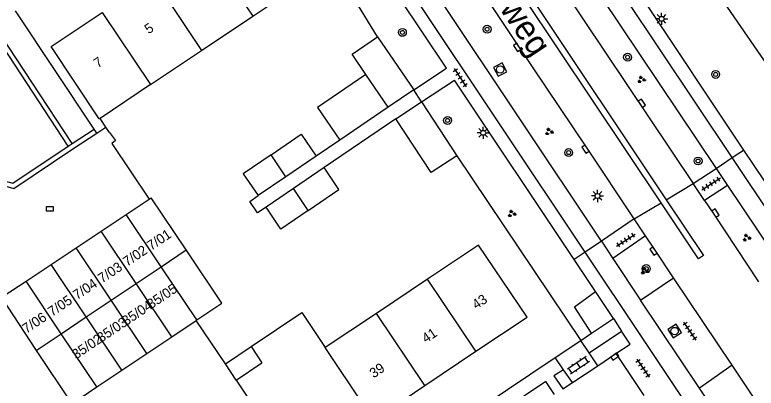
# Model space of a CAD drawing. Extents: x 137999 to 141000, y 397500 to 400501.
# Drawn here: x 138297 to 138372.7, y 399732.6 to 399770.7 of the extents above; entities that cross this region are included whole.
import ezdxf

# ---------------------------------------------------------------- set-up
doc = ezdxf.new("R2010")
doc.units = 0
for name, color, linetype in [('gg-afsc-erfafscheiding', 7, 'Continuous'), ('gg-afsc-muur', 7, 'Continuous'), ('gg-anno-huisnummerreeks BGT', 7, 'Continuous'), ('gg-anno-openbare ruimte label', 7, 'Continuous'), ('gg-bbg-bijgebouw', 7, 'Continuous'), ('gg-bbg-gedigitaliseerde bebouwing', 7, 'Continuous'), ('gg-bbg-gedigitaliseerde bijgebouw', 7, 'Continuous'), ('gg-bbg-hoofdgebouw', 7, 'Continuous'), ('gg-bbg-luifel en loopbrug', 7, 'Continuous'), ('gg-bbg-tussenscheiding', 7, 'Continuous'), ('gg-knt-verharding', 7, 'Continuous'), ('gt-grn-groengrens', 7, 'Continuous'), ('gt-grn-weggrens', 7, 'Continuous'), ('gt-symb-boom', 7, 'Continuous'), ('gt-symb-groenvak', 7, 'Continuous'), ('gt-symb-klinker verharding', 7, 'Continuous'), ('gt-symb-kolk', 7, 'Continuous'), ('gt-symb-lichtmast', 7, 'Continuous'), ('gt-symb-rioolschacht', 7, 'Continuous'), ('gt-symb-tegel verharding', 7, 'Continuous')]:
    doc.layers.add(name, color=color, linetype=linetype)

# ---------------------------------------------------------------- blocks, each defined once
blk = doc.blocks.new('gt0-GRVAK')
at = {"layer": 'gt-symb-groenvak'}
for p, q in [((-0.11, 0.189), (-0.228, 0.24)), ((-0.182, 0.153), (0.088, 0.153)), ((-0.091, 0.211), (-0.156, 0.322)), ((-0.047, 0.214), (-0.047, 0.393)), ((-0.004, 0.211), (0.061, 0.322)), ((0.015, 0.189), (0.133, 0.24)), ((0.262, -0.052), (0.197, 0.059)), ((0.305, -0.049), (0.305, 0.13)), ((0.349, -0.052), (0.414, 0.059)), ((-0.245, -0.228), (-0.363, -0.177)), ((-0.318, -0.264), (-0.047, -0.264)), ((-0.226, -0.206), (-0.291, -0.095)), ((-0.183, -0.203), (-0.183, -0.024)), ((-0.139, -0.206), (-0.074, -0.095)), ((-0.12, -0.228), (-0.002, -0.177)), ((0.243, -0.074), (0.125, -0.023)), ((0.17, -0.11), (0.441, -0.11)), ((0.368, -0.074), (0.486, -0.023))]:
    blk.add_line(p, q, dxfattribs=at)
blk = doc.blocks.new('gt0-KOLK')
at = {"layer": 'gt-symb-kolk'}
blk.add_lwpolyline([(0, 0), (0.375, 0), (0.375, 0.4), (-0.375, 0.4), (-0.375, 0), (0, 0)], dxfattribs=at)
blk = doc.blocks.new('gt0-TEG1')
at = {"layer": 'gt-symb-tegel verharding'}
for p, q in [((-1.125, 0), (1.125, 0)), ((-0.9, -0.25), (-0.9, 0.25)), ((-0.45, -0.25), (-0.45, 0.25)), ((0, -0.25), (0, 0.25)), ((0.45, -0.25), (0.45, 0.25)), ((0.9, -0.25), (0.9, 0.25))]:
    blk.add_line(p, q, dxfattribs=at)
blk = doc.blocks.new('gt0-BOOM')
at = {"layer": 'gt-symb-boom'}
for radius in [0.4, 0.2]:
    blk.add_circle((0, 0), radius, dxfattribs=at)
blk = doc.blocks.new('gt0-RS')
at = {"layer": 'gt-symb-rioolschacht'}
blk.add_lwpolyline([(-0.5, -0.5), (0.5, -0.5), (0.5, 0.5), (-0.5, 0.5)], close=True, dxfattribs=at)
blk.add_circle((0, 0), 0.375, dxfattribs=at)
blk = doc.blocks.new('gt0-LMAST')
at = {"layer": 'gt-symb-lichtmast'}
for p, q in [((-0.182, 0.173), (-0.447, 0.438)), ((-0.005, 0.246), (-0.005, 0.621)), ((0.172, 0.173), (0.437, 0.438)), ((-0.255, -0.004), (-0.63, -0.004)), ((-0.182, -0.181), (-0.447, -0.446)), ((-0.005, -0.254), (-0.005, -0.629)), ((0.437, -0.446), (0.172, -0.181)), ((0.245, -0.004), (0.62, -0.004))]:
    blk.add_line(p, q, dxfattribs=at)
blk.add_circle((-0.005, -0.004), 0.25, dxfattribs=at)
blk = doc.blocks.new('gt0-KL1')
at = {"layer": 'gt-symb-klinker verharding'}
for p, q in [((-1.15, 0.3), (1.15, 0.3)), ((-1, -0.3), (-1, 0.3)), ((-0.5, 0.3), (-0.5, 0.45)), ((0, -0.3), (0, 0.3)), ((0.5, 0.3), (0.5, 0.45)), ((1, -0.3), (1, 0.3)), ((-1.15, -0.3), (1.15, -0.3)), ((-0.5, -0.45), (-0.5, -0.3)), ((0.5, -0.45), (0.5, -0.3))]:
    blk.add_line(p, q, dxfattribs=at)

msp = doc.modelspace()

# ---------------------------------------------------------------- linework, layer by layer
at = {"layer": 'gg-afsc-erfafscheiding'}
for p, q in [((138363.053, 399781.149), (138388.041, 399744.839)), ((138335.9, 399760.09), (138328.582, 399755.108)), ((138330.18, 399757.904), (138327.787, 399756.275)), ((138342.13, 399756.32), (138354.781, 399737.485)), ((138318.52, 399735.108), (138315.547, 399739.526))]:
    msp.add_line(p, q, dxfattribs=at)
for points in [[(138334.05, 399768.45), (138331.076, 399773.286), (138330.993, 399773.231)], [(138306.705, 399758.681), (138307.314, 399757.855), (138306.928, 399757.551), (138310.749, 399751.889)], [(138322.667, 399751.082), (138321.791, 399750.485), (138320.997, 399751.652), (138321.873, 399752.248)]]:
    msp.add_lwpolyline(points, dxfattribs=at)
at = {"layer": 'gg-afsc-muur'}
for p, q in [((138306.324, 399759.243), (138305.728, 399760.122)), ((138306.705, 399758.681), (138306.324, 399759.243))]:
    msp.add_line(p, q, dxfattribs=at)
at = {"layer": 'gg-bbg-bijgebouw'}
for p, q in [((138334.05, 399768.45), (138337.74, 399763.05)), ((138335.14, 399761.28), (138332.862, 399764.607)), ((138337.74, 399763.05), (138335.14, 399761.28)), ((138335.9, 399760.09), (138338.53, 399761.81)), ((138338.53, 399761.81), (138342.13, 399756.32)), ((138308.4, 399750.327), (138310.749, 399751.889)), ((138310.749, 399751.889), (138310.956, 399752.026)), ((138314.518, 399746.71), (138310.956, 399752.026)), ((138305.845, 399748.628), (138308.4, 399750.327)), ((138303.29, 399746.929), (138305.845, 399748.628)), ((138300.735, 399745.23), (138303.29, 399746.929)), ((138298.181, 399743.532), (138300.735, 399745.23)), ((138295.753, 399741.917), (138298.181, 399743.532)), ((138295.664, 399741.858), (138299.224, 399736.461)), ((138313.061, 399737.86), (138315.547, 399739.526)), ((138315.547, 399739.526), (138315.61, 399739.568)), ((138310.512, 399736.152), (138313.061, 399737.86)), ((138299.224, 399736.461), (138302.865, 399731.027)), ((138307.964, 399734.444), (138310.512, 399736.152)), ((138305.415, 399732.736), (138307.964, 399734.444)), ((138302.865, 399731.027), (138305.415, 399732.736))]:
    msp.add_line(p, q, dxfattribs=at)
for points in [[(138332.862, 399764.607), (138331.45, 399766.67), (138334.05, 399768.45)], [(138342.13, 399756.32), (138339.5, 399754.59), (138335.9, 399760.09)], [(138315.61, 399739.568), (138318.159, 399741.276), (138314.518, 399746.71)]]:
    msp.add_lwpolyline(points, dxfattribs=at)
at = {"layer": 'gg-bbg-gedigitaliseerde bebouwing'}
msp.add_line((138319.631, 399733.445), (138322.241, 399735.188), dxfattribs=at)
for points in [[(138321.134, 399736.854), (138326.326, 399740.322), (138328.712, 399736.75)], [(138319.631, 399733.445), (138323.608, 399727.491), (138326.203, 399729.224)]]:
    msp.add_lwpolyline(points, dxfattribs=at)
at = {"layer": 'gg-bbg-gedigitaliseerde bijgebouw'}
for p, q in [((138327.787, 399756.275), (138324.677, 399754.157)), ((138328.582, 399755.108), (138325.459, 399752.982)), ((138324.677, 399754.157), (138321.873, 399752.248)), ((138325.459, 399752.982), (138322.667, 399751.082))]:
    msp.add_line(p, q, dxfattribs=at)
for points in [[(138323.178, 399756.411), (138326.264, 399758.512), (138327.787, 399756.275)], [(138323.178, 399756.411), (138320.35, 399754.486), (138321.873, 399752.248)], [(138326.958, 399750.728), (138330.105, 399752.87), (138328.582, 399755.108)], [(138326.958, 399750.728), (138324.191, 399748.844), (138322.667, 399751.082)]]:
    msp.add_lwpolyline(points, dxfattribs=at)
at = {"layer": 'gg-bbg-hoofdgebouw'}
for p, q in [((138321.315, 399770.556), (138326.037, 399773.717)), ((138316.095, 399767.062), (138321.315, 399770.556)), ((138310.876, 399763.568), (138316.095, 399767.062)), ((138310.876, 399763.568), (138305.728, 399760.122)), ((138339.156, 399743.725), (138333.934, 399740.238)), ((138333.934, 399740.238), (138328.712, 399736.75)), ((138321.134, 399736.854), (138322.241, 399735.188)), ((138338.864, 399732.88), (138344.081, 399736.374)), ((138333.647, 399729.385), (138338.864, 399732.88))]:
    msp.add_line(p, q, dxfattribs=at)
for points in [[(138305.728, 399760.122), (138305.65, 399760.07), (138300.73, 399767.44), (138305.949, 399770.932)], [(138344.081, 399736.374), (138349.3, 399739.87), (138344.36, 399747.2), (138339.156, 399743.725)]]:
    msp.add_lwpolyline(points, dxfattribs=at)
at = {"layer": 'gg-bbg-luifel en loopbrug'}
for p, q in [((138335.14, 399761.28), (138330.18, 399757.904)), ((138318.52, 399735.108), (138321.134, 399736.854)), ((138319.631, 399733.445), (138318.52, 399735.108))]:
    msp.add_line(p, q, dxfattribs=at)
msp.add_lwpolyline([(138332.862, 399764.607), (138327.911, 399761.218), (138330.18, 399757.904)], dxfattribs=at)
at = {"layer": 'gg-bbg-tussenscheiding'}
for p, q in [((138316.39, 399777.917), (138321.315, 399770.556)), ((138311.17, 399774.425), (138316.095, 399767.062)), ((138305.949, 399770.932), (138310.876, 399763.568)), ((138324.677, 399754.157), (138323.178, 399756.411)), ((138326.958, 399750.728), (138325.459, 399752.982)), ((138311.969, 399745.002), (138308.4, 399750.327)), ((138309.42, 399743.294), (138305.845, 399748.628)), ((138306.871, 399741.586), (138303.29, 399746.929)), ((138311.969, 399745.002), (138314.518, 399746.71)), ((138304.322, 399739.878), (138300.735, 399745.23)), ((138309.42, 399743.294), (138311.969, 399745.002)), ((138315.61, 399739.568), (138311.969, 399745.002)), ((138301.774, 399738.17), (138298.181, 399743.532)), ((138344.081, 399736.374), (138339.156, 399743.725)), ((138306.871, 399741.586), (138309.42, 399743.294)), ((138313.061, 399737.86), (138309.42, 399743.294)), ((138304.322, 399739.878), (138306.871, 399741.586)), ((138310.512, 399736.152), (138306.871, 399741.586)), ((138301.774, 399738.17), (138304.322, 399739.878)), ((138307.964, 399734.444), (138304.322, 399739.878)), ((138338.864, 399732.88), (138333.934, 399740.238)), ((138299.224, 399736.461), (138301.774, 399738.17)), ((138305.415, 399732.736), (138301.774, 399738.17)), ((138333.647, 399729.385), (138328.712, 399736.75))]:
    msp.add_line(p, q, dxfattribs=at)
at = {"layer": 'gg-knt-verharding'}
for p, q in [((138370.228, 399756.121), (138342.765, 399797.216)), ((138340.806, 399796.491), (138368.581, 399755.018)), ((138362.984, 399751.516), (138337.856, 399789.111)), ((138338.36, 399789.456), (138363.498, 399751.825)), ((138356.902, 399747.607), (138331.916, 399785.044)), ((138355.234, 399746.49), (138330.259, 399783.908)), ((138341.079, 399765.233), (138329.132, 399783.136)), ((138357.661, 399777.48), (138371.385, 399756.895)), ((138337.74, 399763.05), (138341.079, 399765.233)), ((138338.53, 399761.81), (138341.894, 399764.011)), ((138354.094, 399745.727), (138341.894, 399764.011)), ((138302.963, 399757.005), (138305.398, 399758.626)), ((138305.398, 399758.626), (138306.324, 399759.243)), ((138371.385, 399756.895), (138411.564, 399696.628)), ((138410.48, 399695.889), (138370.228, 399756.121)), ((138366.25, 399753.48), (138368.581, 399755.018)), ((138368.581, 399755.018), (138369.748, 399753.275)), ((138367.408, 399751.737), (138366.25, 399753.48)), ((138369.748, 399753.275), (138367.408, 399751.737)), ((138369.748, 399753.275), (138375.256, 399745.05)), ((138360.241, 399749.866), (138356.902, 399747.607)), ((138361.398, 399748.151), (138360.241, 399749.866)), ((138361.398, 399748.151), (138358.066, 399745.853)), ((138356.902, 399747.607), (138358.066, 399745.853)), ((138356.278, 399742.455), (138354.094, 399745.727)), ((138358.066, 399745.853), (138360.889, 399741.602)), ((138360.889, 399741.602), (138364.244, 399743.879)), ((138370.219, 399734.943), (138364.244, 399743.879)), ((138358.11, 399739.71), (138356.278, 399742.455)), ((138366.886, 399732.625), (138360.889, 399741.602)), ((138355.865, 399738.209), (138358.11, 399739.71)), ((138354.781, 399737.485), (138355.865, 399738.209)), ((138355.625, 399736.228), (138358.95, 399738.443)), ((138359.833, 399737.117), (138358.95, 399738.443)), ((138352.166, 399735.738), (138354.781, 399737.485)), ((138355.625, 399736.228), (138354.781, 399737.485)), ((138358.372, 399736.144), (138359.833, 399737.117)), ((138356.512, 399734.907), (138355.625, 399736.228)), ((138356.512, 399734.907), (138358.372, 399736.144)), ((138358.372, 399736.144), (138361.229, 399731.883)), ((138331.248, 399721.757), (138352.166, 399735.738)), ((138353.024, 399734.5), (138352.166, 399735.738)), ((138353.932, 399733.19), (138353.024, 399734.5)), ((138353.932, 399733.19), (138356.512, 399734.907)), ((138370.219, 399734.943), (138366.886, 399732.625)), ((138352.941, 399732.531), (138353.932, 399733.19)), ((138397.363, 399686.942), (138366.886, 399732.625))]:
    msp.add_line(p, q, dxfattribs=at)
for points in [[(138341, 399791.263), (138345.298, 399784.849), (138352.777, 399773.616), (138366.25, 399753.48)], [(138360.241, 399749.866), (138355.419, 399757.098), (138348.463, 399767.468), (138335.215, 399787.302)], [(138288.375, 399763.951), (138295.263, 399753.435), (138296.922, 399752.984), (138302.963, 399757.005)], [(138363.498, 399751.825), (138367.29, 399746.148), (138366.806, 399745.797), (138362.984, 399751.516)], [(138367.408, 399751.737), (138368.362, 399750.352), (138372.929, 399743.467)], [(138364.244, 399743.879), (138362.353, 399746.696), (138361.398, 399748.151)], [(138395.709, 399685.813), (138360.979, 399737.882), (138355.234, 399746.49)], [(138353.024, 399734.5), (138352.041, 399733.857), (138352.941, 399732.531)], [(138400.707, 399689.26), (138387.583, 399708.947), (138378.956, 399721.845), (138373.706, 399729.752), (138370.219, 399734.943)], [(138352.099, 399731.971), (138351.208, 399733.304), (138346.96, 399730.455), (138347.832, 399729.132)]]:
    msp.add_lwpolyline(points, dxfattribs=at)
at = {"layer": 'gt-grn-groengrens'}
for p, q in [((138305.121, 399759.042), (138297.103, 399771.084)), ((138302.481, 399757.285), (138295.172, 399768.415)), ((138302.897, 399757.562), (138305.121, 399759.042)), ((138305.398, 399758.626), (138305.121, 399759.042)), ((138302.481, 399757.285), (138302.897, 399757.562))]:
    msp.add_line(p, q, dxfattribs=at)
for points in [[(138302.897, 399757.562), (138295.59, 399768.689), (138295.381, 399768.552)], [(138288.793, 399764.226), (138295.577, 399753.868), (138296.834, 399753.526), (138302.481, 399757.285)], [(138355.865, 399738.209), (138354.138, 399740.915), (138356.278, 399742.455)]]:
    msp.add_lwpolyline(points, dxfattribs=at)
at = {"layer": 'gt-grn-weggrens'}
for p, q in [((138338.53, 399761.81), (138337.74, 399763.05)), ((138370.228, 399756.121), (138371.385, 399756.895)), ((138368.581, 399755.018), (138370.228, 399756.121)), ((138363.498, 399751.825), (138366.25, 399753.48)), ((138360.241, 399749.866), (138362.984, 399751.516)), ((138356.902, 399747.607), (138355.234, 399746.49)), ((138355.234, 399746.49), (138354.094, 399745.727)), ((138358.11, 399739.71), (138358.95, 399738.443))]:
    msp.add_line(p, q, dxfattribs=at)

# ---------------------------------------------------------------- block references
at = {"layer": 'gt-symb-boom'}
for p in [(138336.58, 399768.893), (138345.223, 399769.216), (138359.554, 399766.363), (138368.542, 399764.606), (138341.188, 399759.913), (138353.543, 399756.64), (138366.748, 399755.782), (138361.458, 399744.809)]:
    msp.add_blockref('gt0-BOOM', p, dxfattribs=at)
at = {"layer": 'gt-symb-groenvak'}
for p in [(138360.951, 399764.081), (138351.543, 399758.763), (138347.734, 399750.411), (138371.704, 399747.952), (138361.302, 399744.562)]:
    msp.add_blockref('gt0-GRVAK', p, dxfattribs=at)
at = {"layer": 'gt-symb-klinker verharding', "rotation": 33.83302869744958}
msp.add_blockref('gt0-KL1', (138354.536, 399734.973), dxfattribs=at)
at = {"layer": 'gt-symb-kolk'}
for p, rotation in [((138348.463, 399767.468), 123.86494311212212), ((138360.837, 399761.56), -56.214572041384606), ((138355.419, 399757.098), 123.70595653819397), ((138368.362, 399750.352), -55.46787543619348), ((138362.353, 399746.696), 123.86494311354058), ((138358.367, 399735.66), 33.626529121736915)]:
    msp.add_blockref('gt0-KOLK', p, dxfattribs=dict(at, rotation=rotation))
msp.add_blockref('gt0-KOLK', (138300.616, 399750.71), dxfattribs=at)
at = {"layer": 'gt-symb-lichtmast'}
for p in [(138363.032, 399770.282), (138344.831, 399758.653), (138356.491, 399752.217)]:
    msp.add_blockref('gt0-LMAST', p, dxfattribs=at)
at = {"layer": 'gt-symb-rioolschacht'}
for p, rotation in [((138346.559, 399765.104), 27.17973421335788), ((138364.358, 399738.44), -148.07354491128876)]:
    msp.add_blockref('gt0-RS', p, dxfattribs=dict(at, rotation=rotation))
at = {"layer": 'gt-symb-tegel verharding'}
for p, rotation in [((138342.481, 399764.28), -56.500599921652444), ((138368.081, 399753.445), 33.16559931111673), ((138359.374, 399747.718), 33.16559931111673), ((138365.919, 399738.426), 123.8649431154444), ((138361.127, 399734.658), -55.515091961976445)]:
    msp.add_blockref('gt0-TEG1', p, dxfattribs=dict(at, rotation=rotation))

# ---------------------------------------------------------------- texts
at = {"layer": 'gg-anno-huisnummerreeks BGT'}
for s, p in [('5', (138310.69, 399768.689)), ('7', (138305.503, 399765.219)), ('7/01', (138310.949, 399746.614)), ('7/02', (138308.497, 399744.984)), ('7/03', (138305.942, 399743.285)), ('7/04', (138303.387, 399741.586)), ('35/05', (138310.934, 399740.65)), ('7/05', (138300.833, 399739.887)), ('43', (138344.112, 399740.609)), ('35/04', (138308.385, 399738.942)), ('7/06', (138298.222, 399738.15)), ('35/03', (138305.836, 399737.234)), ('41', (138338.983, 399737.172)), ('35/02', (138303.288, 399735.526)), ('39', (138333.646, 399733.599))]:
    msp.add_text(s, height=1, rotation=33.8, dxfattribs=at).set_placement(p)
at = {"layer": 'gg-anno-openbare ruimte label'}
msp.add_text('Durendaelweg', height=2.5, rotation=303.9, dxfattribs=at).set_placement((138337.83, 399784.129))

doc.saveas('drawing.dxf')
